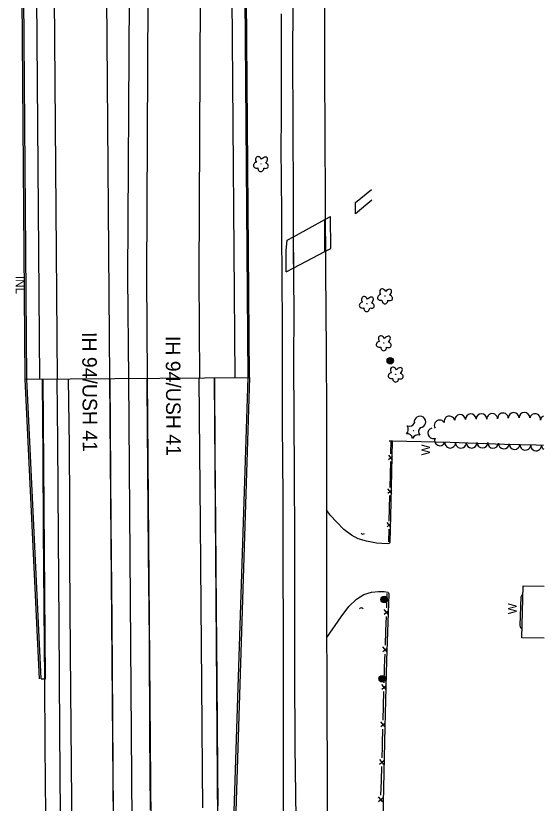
# Model space of a CAD drawing. Extents: x 588843 to 2552415, y 180129 to 269402.
# Drawn here: x 593950 to 594314, y 181177 to 181719 of the extents above; entities that cross this region are included whole.
import ezdxf

# ---------------------------------------------------------------- set-up
doc = ezdxf.new("R2010")
doc.units = 0
for name, color, linetype in [('Default', 7, 'Continuous'), ('E_BLD', 7, 'Continuous'), ('E_DRN', 7, 'Continuous'), ('E_DRN_Text', 7, 'Continuous'), ('E_DWY', 7, 'Continuous'), ('E_FEN_P', 7, 'Continuous'), ('E_LAND_TreeLine_P', 7, 'Continuous'), ('E_LAND_Vegetation', 7, 'Continuous'), ('E_MISCPROP', 7, 'Continuous'), ('E_RDWY', 7, 'Continuous'), ('E_RDWY_Gravel', 7, 'Continuous'), ('E_RDWY_Text', 7, 'Continuous'), ('E_WAL', 7, 'Continuous'), ('E_WAL_Text', 7, 'Continuous'), ('P_BMGRD', 7, 'Continuous'), ('P_RDWY_LaneEdge', 7, 'Continuous'), ('P_RDWY_PavtEdge', 7, 'Continuous'), ('P_RDWY_ShldAgg', 7, 'Continuous'), ('P_RDWY_ShldPaved', 7, 'Continuous'), ('P_TC_BarrierConc', 7, 'Continuous')]:
    doc.layers.add(name, color=color, linetype=linetype)

# ---------------------------------------------------------------- blocks, each defined once
blk = doc.blocks.new('W_4')
at = {"layer": 'E_WAL_Text'}
blk.add_text('W', height=12, dxfattribs=at).set_placement((-4.5, -6))
blk = doc.blocks.new('CULV2')
at = {"layer": 'E_DRN'}
blk.add_arc((19.7, 14.8), 24.6, 216.8699, 323.1301, dxfattribs=at)
blk = doc.blocks.new('INLT_4')
at = {"layer": 'E_DRN_Text'}
blk.add_text('INL', height=12, dxfattribs=at).set_placement((-11, -6))
blk = doc.blocks.new('POLE')
at = {"layer": 'Default'}
for radius in [4.46, 3.35, 2.23, 1.12]:
    blk.add_circle((0, 0), radius, dxfattribs=at)
blk = doc.blocks.new('DTRE')
at = {"layer": 'Default'}
blk.add_circle((-0.2, 0), 0.183, dxfattribs=at)
for centre, major_axis, ratio in [((-1.9, 5.3), (1.36, -4.98), 0.782863), ((-5.9, 0.2), (4.93, -0.12), 0.832022), ((4.1, 2.7), (-5.27, -2.93), 0.691916), ((-2.5, -5.2), (1.8, 4.86), 0.716896), ((3.5, -3.7), (-5.01, 4.58), 0.560249)]:
    blk.add_ellipse(centre, major_axis=major_axis, ratio=ratio, start_param=1.570796, end_param=4.712389, dxfattribs=at)
blk = doc.blocks.new('CTRE')
at = {"layer": 'Default'}
blk.add_circle((0, 0), 0.223, dxfattribs=at)
for centre, start, end in [((-12, 9), 280.2067, 5.9716), ((-13.8, -5.9), 340.2113, 65.9762), ((1.8, 14.9), 220.2113, 305.9762), ((13.8, 5.9), 160.2113, 245.9762), ((-1.8, -14.9), 40.2113, 125.9762), ((12, -9), 185.9272, 100.2511)]:
    blk.add_arc(centre, 7.87, start, end, dxfattribs=at)

msp = doc.modelspace()

# ---------------------------------------------------------------- linework, layer by layer
at = {"layer": 'E_BLD'}
msp.add_lwpolyline([(594313.81, 181290.29), (594298.38, 181290.65), (594299.23, 181326.37), (594313.7, 181326.03)], dxfattribs=at)
at = {"layer": 'E_DWY'}
for points in [[(594209.12, 181426.11), (594208.15, 181383.67), (594207.54, 181356.3), (594207.28, 181355.74), (594206.71, 181355.48), (594205.62, 181355.28), (594198.39, 181355.8), (594191.53, 181357.04), (594185.71, 181358.78), (594181.08, 181361.14), (594175.89, 181365.05), (594170.96, 181370.09), (594166.4, 181374.88), (594163.89, 181378.62)], [(594308.25, 181423.26), (594313.4, 181423.09)], [(594163.99, 181290.8), (594173.97, 181304.99), (594179.35, 181312.12), (594184.49, 181317.1), (594189.61, 181320.41), (594194.79, 181321.88), (594199.57, 181322.49), (594203.63, 181322.46), (594206.02, 181321.96), (594206.49, 181321.4), (594206.73, 181320.84), (594205.29, 181274.99), (594203.93, 181228.97), (594202.66, 181166.47)]]:
    msp.add_lwpolyline(points, dxfattribs=at)
at = {"layer": 'E_FEN_P'}
for p, q in [((594206.66, 181413.31), (594209.35, 181415.57)), ((594209.34, 181413.1), (594206.73, 181416.25)), ((594206.1, 181390.14), (594208.79, 181392.39)), ((594208.79, 181389.93), (594206.18, 181393.08)), ((594205.55, 181366.97), (594208.23, 181369.22)), ((594208.23, 181366.76), (594205.62, 181369.91)), ((594203.57, 181306.86), (594206.59, 181309.34)), ((594206.55, 181306.6), (594203.68, 181310.14)), ((594202.65, 181281.07), (594205.67, 181283.54)), ((594205.63, 181280.8), (594202.77, 181284.34)), ((594201.89, 181255.25), (594204.89, 181257.75)), ((594204.88, 181255.01), (594201.98, 181258.52)), ((594201.18, 181229.45), (594204.18, 181231.95)), ((594204.16, 181229.21), (594201.27, 181232.72)), ((594203.4, 181203.4), (594200.52, 181206.92)), ((594200.42, 181203.65), (594203.42, 181206.14)), ((594199.6, 181177.85), (594202.61, 181180.34)), ((594202.58, 181177.6), (594199.7, 181181.12))]:
    msp.add_line(p, q, dxfattribs=at)
for points in [[(594208.2, 181417.25), (594208.42, 181426.1)], [(594308.25, 181423.26), (594313.4, 181423.14)], [(594207.86, 181402.93), (594208.07, 181411.77)], [(594207.64, 181394.08), (594207.86, 181402.93)], [(594207.3, 181379.75), (594207.51, 181388.6)], [(594207.09, 181370.91), (594207.3, 181379.75)], [(594206.74, 181356.58), (594206.96, 181365.43)], [(594205.33, 181311.23), (594205.68, 181321.08)], [(594204.77, 181295.28), (594205.12, 181305.13)], [(594204.42, 181285.43), (594204.77, 181295.28)], [(594203.9, 181269.48), (594204.07, 181275.79), (594204.2, 181279.34)], [(594203.62, 181259.63), (594203.9, 181269.48)], [(594203.18, 181243.68), (594203.46, 181253.53)], [(594202.91, 181233.83), (594203.18, 181243.68)], [(594202.47, 181217.88), (594202.74, 181227.73)], [(594202.16, 181208.03), (594202.41, 181215.86), (594202.47, 181217.88)], [(594201.66, 181192.08), (594201.97, 181201.93)], [(594201.35, 181182.22), (594201.66, 181192.08)]]:
    msp.add_lwpolyline(points, dxfattribs=at)
at = {"layer": 'E_LAND_TreeLine_P'}
for centre, start, end in [((594263.21, 181440.95), 3.7542, 183.7542), ((594270.6, 181441.07), 359.5946, 179.5946), ((594278, 181441.11), 3.116, 183.116), ((594285.38, 181441.51), 3.116, 183.116), ((594292.77, 181441.81), 0.5494, 180.5494), ((594300.17, 181441.88), 0.5494, 180.5494), ((594307.49, 181441.11), 349.0738, 169.0738), ((594241.79, 181436.71), 32.3298, 212.3298), ((594248.51, 181439.45), 9.7701, 189.7701), ((594255.83, 181440.47), 3.7542, 183.7542), ((594314.75, 181439.71), 112.4936, 169.0738), ((594237.34, 181431.33), 105.9841, 285.9841), ((594241.98, 181426.44), 155.1506, 335.1506), ((594249.03, 181424.86), 179.5946, 359.5946), ((594256.43, 181424.81), 179.5946, 359.5946), ((594263.83, 181424.84), 180.3107, 0.3107), ((594271.23, 181424.88), 180.3107, 0.3107), ((594278.62, 181424.67), 177.0777, 357.0777), ((594286.01, 181424.3), 177.0777, 357.0777), ((594293.39, 181423.92), 177.0777, 357.0777), ((594300.77, 181423.43), 176.1881, 356.1881), ((594308.16, 181422.94), 176.1881, 356.1881), ((594315.49, 181423.32), 189.6026, 235.7223)]:
    msp.add_arc(centre, 3.7, start, end, dxfattribs=at)
at = {"layer": 'E_RDWY'}
for points in [[(594142.93, 181166.54), (594142.29, 181215.68), (594142.07, 181268.19), (594142.07, 181313.28), (594142.01, 181359.34), (594141.95, 181402.92), (594141.64, 181442.84), (594141.47, 181479.37), (594141.56, 181516.12), (594141.22, 181558.09), (594141.09, 181594.3), (594140.95, 181642.35), (594140.72, 181693.25), (594141.19, 181752.86)], [(594162.81, 181751.04), (594162.53, 181719.29), (594162.57, 181679.47), (594162.77, 181638.36), (594162.86, 181590.21), (594163.17, 181543.56), (594163.69, 181487.44), (594163.82, 181444.77), (594163.88, 181400.76), (594163.9, 181350.35), (594163.93, 181308.87), (594164.11, 181250.65), (594164.38, 181188.88), (594164.29, 181166.89)], [(593980.74, 181168.67), (593980.32, 181226.89), (593979.91, 181300.34), (593979.4, 181359.92), (593978.78, 181425.4), (593978.42, 181468.6)], [(594014.75, 181468.89), (594014.96, 181435.94), (594015.49, 181369.77), (594016.03, 181302.52), (594016.63, 181235.11), (594016.95, 181169.03)], [(594042.68, 181172.17), (594042.33, 181224.22), (594041.9, 181289.69), (594041.37, 181348.5), (594040.88, 181406.81), (594040.45, 181464.5), (594040.43, 181469.09)], [(594076.02, 181469.37), (594076.22, 181442.98), (594076.82, 181369.4), (594077.32, 181312.71), (594077.83, 181259.05), (594078.37, 181199.96), (594078.41, 181173.47)]]:
    msp.add_lwpolyline(points, dxfattribs=at)
at = {"layer": 'E_RDWY_Gravel'}
for points in [[(593970.56, 181168.65), (593970.18, 181216.41), (593969.85, 181261.33), (593969.51, 181311.1), (593969.08, 181365.61), (593968.73, 181414.57), (593968.24, 181467.03), (593968.23, 181468.52)], [(594086.71, 181469.46), (594086.72, 181468.46), (594087.07, 181418.37), (594087.52, 181368.22), (594087.86, 181310), (594088.27, 181262.06), (594088.75, 181199.7), (594089.11, 181175.04)]]:
    msp.add_lwpolyline(points, dxfattribs=at)
at = {"layer": 'E_WAL'}
for points in [[(594195.2, 181591.8), (594183.94, 181582.36), (594183.95, 181590.16), (594194.82, 181598.96)], [(593988.62, 181178.23), (593988.11, 181229.28), (593987.54, 181280.34), (593987.11, 181344.19), (593987.13, 181382.45), (593986.86, 181422.64), (593986.32, 181468.66)], [(594206.95, 181426.07), (594209.21, 181426.11), (594249.08, 181425.24), (594286.35, 181423.9), (594308.25, 181423.26)], [(594298.52, 181296.38), (594297.87, 181296.88), (594297.34, 181298.12), (594297.24, 181299.03), (594297.97, 181318.77), (594298.57, 181320.17), (594299.09, 181320.52)], [(593992.23, 180730.86), (593991.91, 180756.16), (593991.71, 180788.82), (593991.56, 180819.79), (593991.27, 180852.18), (593990.87, 180887.4), (593990.46, 180923.97), (593990.19, 180960.09), (593989.86, 181011.84), (593989.42, 181050.09), (593989.18, 181101.54), (593988.72, 181152.4), (593988.62, 181178.23)]]:
    msp.add_lwpolyline(points, dxfattribs=at)
at = {"layer": 'P_BMGRD'}
for points in [[(594133.35, 181528.69), (594133.32, 181544.48), (594133.2, 181562.81), (594133.04, 181583.84), (594132.91, 181604.92), (594132.77, 181628.51), (594132.93, 181647.16), (594132.78, 181667.34), (594132.8, 181694.12), (594132.98, 181719.98)], [(594134.83, 181094.82), (594134.51, 181133.07), (594134.33, 181169.1), (594134.36, 181199.15), (594134.29, 181228.86), (594134.36, 181265.7), (594134.26, 181299.96), (594134.1, 181334.96), (594134, 181361.18), (594134.04, 181387.58), (594133.77, 181412.6), (594133.67, 181437.95), (594133.59, 181466.79), (594133.56, 181494.77), (594133.48, 181514.67), (594133.52, 181514.81), (594133.35, 181528.61)]]:
    msp.add_lwpolyline(points, dxfattribs=at)
at = {"layer": 'P_RDWY_LaneEdge'}
for p, q in [((594040.13, 181538.87), (594043.4, 182169.14)), ((594076.13, 181539.16), (594079.4, 182169.42)), ((593978.69, 181468.6), (593975.42, 181882.13)), ((594014.69, 181468.89), (594011.42, 181882.41)), ((594040.69, 181469.09), (594040.13, 181538.87)), ((594076.68, 181469.38), (594076.13, 181539.16))]:
    msp.add_line(p, q, dxfattribs=at)
at = {"layer": 'P_RDWY_PavtEdge'}
for p, q in [((593966.44, 181468.5), (593960.9, 182168.48)), ((594100.93, 181469.57), (594095.4, 182169.55)), ((594141.17, 181566.56), (594162.63, 181578.31)), ((594162.8, 181556.28), (594162.63, 181578.31)), ((594141.32, 181545.06), (594141.17, 181566.56)), ((594141.32, 181545.06), (594162.8, 181556.28)), ((593956.44, 181468.43), (594110.93, 181469.65)), ((594024.17, 180268.93), (594014.69, 181468.89)), ((594050.17, 180269.13), (594040.69, 181469.09)), ((594090.69, 180963.22), (594086.68, 181469.46)), ((594110.93, 181469.65), (594094.69, 180963.25))]:
    msp.add_line(p, q, dxfattribs=at)
at = {"layer": 'P_RDWY_ShldAgg'}
for p, q in [((594162.63, 181578.31), (594166.71, 181580.54)), ((594166.93, 181558.44), (594166.71, 181580.54)), ((594136.18, 181557.18), (594136.68, 181564.1)), ((594136.68, 181564.1), (594141.17, 181566.56)), ((594162.8, 181556.28), (594166.93, 181558.44)), ((594136.15, 181542.36), (594136.18, 181557.18)), ((594136.15, 181542.36), (594141.32, 181545.06))]:
    msp.add_line(p, q, dxfattribs=at)
at = {"layer": 'P_RDWY_ShldPaved'}
for p, q in [((593956.44, 181468.43), (593950.9, 182168.4)), ((594110.93, 181469.65), (594105.4, 182169.63)), ((593966.32, 181262.25), (593956.44, 181468.43)), ((593970.32, 181262.28), (593968.69, 181468.52)), ((593967.32, 181262.26), (593970.32, 181262.28))]:
    msp.add_line(p, q, dxfattribs=at)
at = {"layer": 'P_TC_BarrierConc'}
for p, q in [((593957.44, 181468.43), (593951.9, 182168.41)), ((594027.13, 181538.94), (594030.4, 182169.2)), ((594109.93, 181469.64), (594104.4, 182169.62)), ((594027.69, 181468.99), (594027.13, 181538.77)), ((593967.32, 181262.26), (593957.44, 181468.43)), ((594037.17, 180269.03), (594027.69, 181468.99)), ((594093.69, 180963.25), (594109.93, 181469.64))]:
    msp.add_line(p, q, dxfattribs=at)

# ---------------------------------------------------------------- block references
at = {"layer": 'E_DRN'}
for p, xscale, yscale, rotation in [((594187.63, 181362.65), 0.060388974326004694, 0.06038897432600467, -5.599839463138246), ((594189.04, 181310.45), 0.06287464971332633, 0.06287464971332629, 179.59458943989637)]:
    msp.add_blockref('CULV2', p, dxfattribs=dict(at, xscale=xscale, yscale=yscale, rotation=rotation))
at = {"layer": 'E_DRN_Text', "xscale": 0.5, "yscale": 0.5, "rotation": -89.91655059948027}
msp.add_blockref('INLT_4', (593952.91, 181534.03), dxfattribs=at)
at = {"layer": 'E_LAND_Vegetation', "xscale": 0.5000000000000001, "yscale": 0.5, "rotation": 90.08344940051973}
for name, p in [('DTRE', (594118.75, 181616.79)), ('DTRE', (594204.19, 181525.8)), ('DTRE', (594191.67, 181520.5)), ('DTRE', (594203.32, 181493.52)), ('DTRE', (594211.56, 181471.94)), ('CTRE', (594223.76, 181433.12))]:
    msp.add_blockref(name, p, dxfattribs=at)
at = {"layer": 'E_MISCPROP', "xscale": 0.5000000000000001, "yscale": 0.5, "rotation": 90.08344940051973}
for p in [(594207.78, 181481.25), (594203.61, 181316.96), (594202.25, 181262.42)]:
    msp.add_blockref('POLE', p, dxfattribs=at)
at = {"layer": 'E_WAL_Text', "xscale": 0.5000000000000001, "yscale": 0.5, "rotation": 90.08344940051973}
for p in [(594232.15, 181418.31), (594291.82, 181309.02)]:
    msp.add_blockref('W_4', p, dxfattribs=at)

# ---------------------------------------------------------------- texts
at = {"layer": 'E_RDWY_Text'}
for p in [(593995.59, 181500.91), (594053.11, 181498.22)]:
    msp.add_text('IH 94/USH 41', height=10, rotation=270.3661, dxfattribs=at).set_placement(p)

doc.saveas('drawing.dxf')
